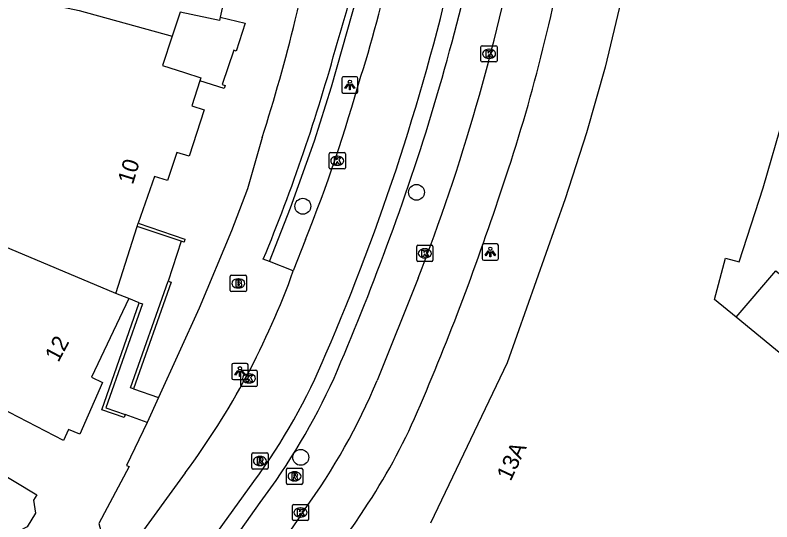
# Model space of a CAD drawing. Extents: x 161772 to 163123, y 383092 to 383917.
# Drawn here: x 161951.08 to 161997.61, y 383324.88 to 383356.05 of the extents above; entities that cross this region are included whole.
import ezdxf

# ---------------------------------------------------------------- set-up
doc = ezdxf.new("R2010")
doc.units = 0
for name, color, linetype in [('IMGEO_Boom', 7, 'Continuous'), ('IMGEO_Brandkraan', 7, 'Continuous'), ('IMGEO_Erf', 7, 'Continuous'), ('IMGEO_Fietspad_gesloten', 7, 'Continuous'), ('IMGEO_Haag', 7, 'Continuous'), ('IMGEO_Kolk', 7, 'Continuous'), ('IMGEO_Lichtpunt', 7, 'Continuous'), ('IMGEO_Muur', 7, 'Continuous'), ('IMGEO_Pand', 7, 'Continuous'), ('IMGEO_Pand_nummerreeks', 7, 'Continuous'), ('IMGEO_Parkeervlak_open', 7, 'Continuous'), ('IMGEO_Rijbaan_lokaal_open', 7, 'Continuous'), ('IMGEO_Rioolput', 7, 'Continuous'), ('IMGEO_Voetpad_open', 7, 'Continuous')]:
    doc.layers.add(name, color=color, linetype=linetype)

msp = doc.modelspace()

# ---------------------------------------------------------------- linework, layer by layer
at = {"layer": 'IMGEO_Boom'}
for centre in [(161975.758, 383345.154), (161968.769, 383344.296), (161968.642, 383328.853)]:
    msp.add_circle(centre, 0.489, dxfattribs=at)
at = {"layer": 'IMGEO_Brandkraan'}
for p, q in [((161964.302, 383339.124), (161964.302, 383339.976)), ((161964.377, 383340.05), (161965.229, 383340.05)), ((161965.303, 383339.976), (161965.303, 383339.124)), ((161964.79, 383339.83), (161964.815, 383339.83)), ((161965.229, 383339.05), (161964.377, 383339.05)), ((161964.813, 383339.27), (161964.788, 383339.27))]:
    msp.add_line(p, q, dxfattribs=at)
for points in [[(161964.302, 383339.124), (161964.302, 383339.976)], [(161964.377, 383340.05), (161965.229, 383340.05)], [(161965.303, 383339.976), (161965.303, 383339.124)], [(161964.65, 383339.75), (161964.65, 383339.35), (161964.863, 383339.35)], [(161964.881, 383339.75), (161964.65, 383339.75)], [(161964.829, 383339.669), (161964.775, 383339.669), (161964.775, 383339.593)], [(161964.775, 383339.593), (161964.828, 383339.593)], [(161964.837, 383339.517), (161964.775, 383339.517), (161964.775, 383339.436)], [(161964.775, 383339.436), (161964.837, 383339.436)], [(161965.229, 383339.05), (161964.377, 383339.05)]]:
    msp.add_lwpolyline(points, dxfattribs=at)
for centre, radius, start, end in [((161964.379, 383339.974), 0.0765, 91.552, 178.448), ((161964.379, 383339.974), 0.0765, 91.552, 178.448), ((161965.227, 383339.974), 0.0765, 1.552, 88.448), ((161965.227, 383339.974), 0.0765, 1.552, 88.448), ((161964.83, 383339.631), 0.0379, 267.8285, 90.9355), ((161964.838, 383339.476), 0.0404, 269.8759, 90.5077), ((161964.885, 383339.605), 0.145, 59.4692, 91.5367), ((161964.91, 383339.652), 0.0922, 285.5137, 58.1501), ((161964.915, 383339.46), 0.105, 301.3115, 78.989), ((161964.379, 383339.126), 0.0765, 181.552, 268.448), ((161964.379, 383339.126), 0.0765, 181.552, 268.448), ((161964.869, 383339.601), 0.251, 268.6676, 293.5347), ((161965.227, 383339.126), 0.0765, 271.552, 358.448), ((161965.227, 383339.126), 0.0765, 271.552, 358.448)]:
    msp.add_arc(centre, radius, start, end, dxfattribs=at)
for centre, major_axis, ratio, start_param, end_param in [((161964.789, 383339.55), (-0.387, 0.002), 0.722429, 4.712389, 7.853982), ((161964.814, 383339.55), (-0.39, 0.002), 0.717154, 1.570796, 4.712389)]:
    msp.add_ellipse(centre, major_axis=major_axis, ratio=ratio, start_param=start_param, end_param=end_param, dxfattribs=at)
at = {"layer": 'IMGEO_Erf'}
msp.add_lwpolyline([(161995.408, 383337.468), (161997.855, 383340.328), (162000.534, 383338.156)], dxfattribs=at)
at = {"layer": 'IMGEO_Fietspad_gesloten'}
for points in [[(161968.943, 383342.26), (161968.185, 383340.324)], [(161961.539, 383327.899), (161958.488, 383323.707)], [(161951.08, 383308.304), (161958.672, 383317.649), (161960.302, 383319.794), (161965.764, 383327.377)]]:
    msp.add_lwpolyline(points, dxfattribs=at)
for centre, radius, start, end in [((161909.48, 383372.353), 65.985, 342.29827, 356.10745), ((161843.108, 383390.109), 138.426, 336.63706, 347.34586), ((161874.301, 383379.904), 101.853, 338.30974, 344.26943), ((161922.938, 383356.536), 48.064, 323.4291, 340.2872), ((161936.099, 383349.269), 36.868, 323.5735, 337.5938)]:
    msp.add_arc(centre, radius, start, end, dxfattribs=at)
at = {"layer": 'IMGEO_Haag'}
msp.add_lwpolyline([(161966.713, 383340.895), (161968.008, 383344.192), (161969.484, 383348.328), (161970.532, 383351.649), (161972.145, 383357.379), (161972.954, 383361.175), (161973.27, 383363.225), (161973.501, 383365.183), (161973.707, 383367.951)], dxfattribs=at)
at = {"layer": 'IMGEO_Kolk'}
for p, q in [((161979.72, 383353.247), (161979.72, 383354.099)), ((161979.795, 383354.173), (161980.647, 383354.173)), ((161980.208, 383353.953), (161980.233, 383353.953)), ((161980.721, 383354.099), (161980.721, 383353.247)), ((161980.231, 383353.393), (161980.206, 383353.393)), ((161980.647, 383353.173), (161979.795, 383353.173)), ((161970.386, 383346.668), (161970.386, 383347.52)), ((161970.461, 383347.594), (161971.313, 383347.594)), ((161970.874, 383347.374), (161970.899, 383347.374)), ((161971.387, 383347.52), (161971.387, 383346.668)), ((161971.313, 383346.594), (161970.461, 383346.594)), ((161970.897, 383346.814), (161970.872, 383346.814)), ((161975.77, 383340.973), (161975.77, 383341.825)), ((161975.845, 383341.899), (161976.697, 383341.899)), ((161976.771, 383341.825), (161976.771, 383340.973)), ((161976.258, 383341.679), (161976.283, 383341.679)), ((161976.697, 383340.899), (161975.845, 383340.899)), ((161976.281, 383341.119), (161976.256, 383341.119)), ((161964.958, 383333.281), (161964.958, 383334.133)), ((161965.033, 383334.207), (161965.885, 383334.207)), ((161965.446, 383333.987), (161965.471, 383333.987)), ((161965.959, 383334.133), (161965.959, 383333.281)), ((161965.469, 383333.427), (161965.444, 383333.427)), ((161965.885, 383333.207), (161965.033, 383333.207)), ((161968.2, 383325.959), (161969.052, 383325.959)), ((161968.125, 383325.033), (161968.125, 383325.885)), ((161968.613, 383325.739), (161968.638, 383325.739)), ((161969.126, 383325.885), (161969.126, 383325.033)), ((161968.636, 383325.179), (161968.611, 383325.179)), ((161969.052, 383324.959), (161968.2, 383324.959))]:
    msp.add_line(p, q, dxfattribs=at)
for points in [[(161979.72, 383353.247), (161979.72, 383354.099)], [(161979.795, 383354.173), (161980.647, 383354.173)], [(161980.041, 383353.873), (161980.164, 383353.873), (161980.164, 383353.722), (161980.294, 383353.873), (161980.458, 383353.873), (161980.312, 383353.722), (161980.465, 383353.473), (161980.313, 383353.473), (161980.228, 383353.637), (161980.164, 383353.57), (161980.164, 383353.473), (161980.041, 383353.473), (161980.041, 383353.873)], [(161980.721, 383354.099), (161980.721, 383353.247)], [(161980.647, 383353.173), (161979.795, 383353.173)], [(161970.386, 383346.668), (161970.386, 383347.52)], [(161970.461, 383347.594), (161971.313, 383347.594)], [(161971.387, 383347.52), (161971.387, 383346.668)], [(161970.707, 383347.294), (161970.83, 383347.294), (161970.83, 383347.143), (161970.96, 383347.294), (161971.124, 383347.294), (161970.978, 383347.143), (161971.131, 383346.894), (161970.979, 383346.894), (161970.894, 383347.058), (161970.83, 383346.991), (161970.83, 383346.894), (161970.707, 383346.894), (161970.707, 383347.294)], [(161971.313, 383346.594), (161970.461, 383346.594)], [(161975.77, 383340.973), (161975.77, 383341.825)], [(161975.845, 383341.899), (161976.697, 383341.899)], [(161976.771, 383341.825), (161976.771, 383340.973)], [(161976.091, 383341.599), (161976.214, 383341.599), (161976.214, 383341.448), (161976.344, 383341.599), (161976.508, 383341.599), (161976.362, 383341.448), (161976.515, 383341.199), (161976.363, 383341.199), (161976.278, 383341.363), (161976.214, 383341.296), (161976.214, 383341.199), (161976.091, 383341.199), (161976.091, 383341.599)], [(161976.697, 383340.899), (161975.845, 383340.899)], [(161964.958, 383333.281), (161964.958, 383334.133)], [(161965.033, 383334.207), (161965.885, 383334.207)], [(161965.279, 383333.907), (161965.402, 383333.907), (161965.402, 383333.756), (161965.532, 383333.907), (161965.696, 383333.907), (161965.55, 383333.756), (161965.703, 383333.507), (161965.551, 383333.507), (161965.466, 383333.671), (161965.402, 383333.604), (161965.402, 383333.507), (161965.279, 383333.507), (161965.279, 383333.907)], [(161965.959, 383334.133), (161965.959, 383333.281)], [(161965.885, 383333.207), (161965.033, 383333.207)], [(161968.2, 383325.959), (161969.052, 383325.959)], [(161968.125, 383325.033), (161968.125, 383325.885)], [(161968.446, 383325.659), (161968.569, 383325.659), (161968.569, 383325.508), (161968.699, 383325.659), (161968.863, 383325.659), (161968.717, 383325.508), (161968.87, 383325.259), (161968.718, 383325.259), (161968.633, 383325.423), (161968.569, 383325.356), (161968.569, 383325.259), (161968.446, 383325.259), (161968.446, 383325.659)], [(161969.126, 383325.885), (161969.126, 383325.033)], [(161969.052, 383324.959), (161968.2, 383324.959)]]:
    msp.add_lwpolyline(points, dxfattribs=at)
for centre, start, end in [((161979.797, 383354.097), 91.552, 178.448), ((161979.797, 383354.097), 91.552, 178.448), ((161980.645, 383354.097), 1.552, 88.448), ((161980.645, 383354.097), 1.552, 88.448), ((161979.797, 383353.249), 181.552, 268.448), ((161979.797, 383353.249), 181.552, 268.448), ((161980.645, 383353.249), 271.552, 358.448), ((161980.645, 383353.249), 271.552, 358.448), ((161970.463, 383347.518), 91.552, 178.448), ((161970.463, 383347.518), 91.552, 178.448), ((161971.311, 383347.518), 1.552, 88.448), ((161971.311, 383347.518), 1.552, 88.448), ((161970.463, 383346.67), 181.552, 268.448), ((161970.463, 383346.67), 181.552, 268.448), ((161971.311, 383346.67), 271.552, 358.448), ((161971.311, 383346.67), 271.552, 358.448), ((161975.847, 383341.823), 91.552, 178.448), ((161975.847, 383341.823), 91.552, 178.448), ((161976.695, 383341.823), 1.552, 88.448), ((161976.695, 383341.823), 1.552, 88.448), ((161975.847, 383340.975), 181.552, 268.448), ((161975.847, 383340.975), 181.552, 268.448), ((161976.695, 383340.975), 271.552, 358.448), ((161976.695, 383340.975), 271.552, 358.448), ((161965.035, 383334.131), 91.552, 178.448), ((161965.035, 383334.131), 91.552, 178.448), ((161965.883, 383334.131), 1.552, 88.448), ((161965.883, 383334.131), 1.552, 88.448), ((161965.035, 383333.283), 181.552, 268.448), ((161965.035, 383333.283), 181.552, 268.448), ((161965.883, 383333.283), 271.552, 358.448), ((161965.883, 383333.283), 271.552, 358.448), ((161968.202, 383325.883), 91.552, 178.448), ((161968.202, 383325.883), 91.552, 178.448), ((161969.05, 383325.883), 1.552, 88.448), ((161969.05, 383325.883), 1.552, 88.448), ((161968.202, 383325.035), 181.552, 268.448), ((161968.202, 383325.035), 181.552, 268.448), ((161969.05, 383325.035), 271.552, 358.448), ((161969.05, 383325.035), 271.552, 358.448)]:
    msp.add_arc(centre, 0.0765, start, end, dxfattribs=at)
for centre, major_axis, ratio, start_param, end_param in [((161980.207, 383353.673), (-0.387, 0.002), 0.722429, 4.712389, 7.853982), ((161980.232, 383353.673), (-0.39, 0.002), 0.717154, 1.570796, 4.712389), ((161970.873, 383347.094), (-0.387, 0.002), 0.722429, 4.712389, 7.853982), ((161970.898, 383347.094), (-0.39, 0.002), 0.717154, 1.570796, 4.712389), ((161976.257, 383341.399), (-0.387, 0.002), 0.722429, 4.712389, 7.853982), ((161976.282, 383341.399), (-0.39, 0.002), 0.717154, 1.570796, 4.712389), ((161965.445, 383333.707), (-0.387, 0.002), 0.722429, 4.712389, 7.853982), ((161965.47, 383333.707), (-0.39, 0.002), 0.717154, 1.570796, 4.712389), ((161968.612, 383325.459), (-0.387, 0.002), 0.722429, 4.712389, 7.853982), ((161968.637, 383325.459), (-0.39, 0.002), 0.717154, 1.570796, 4.712389)]:
    msp.add_ellipse(centre, major_axis=major_axis, ratio=ratio, start_param=start_param, end_param=end_param, dxfattribs=at)
at = {"layer": 'IMGEO_Lichtpunt'}
for p, q in [((161971.163, 383352.162), (161971.163, 383351.355)), ((161971.163, 383352.162), (161971.163, 383351.355)), ((161972.065, 383352.257), (161971.257, 383352.257)), ((161972.065, 383352.257), (161971.257, 383352.257)), ((161972.159, 383351.355), (161972.159, 383352.162)), ((161972.159, 383351.355), (161972.159, 383352.162)), ((161971.257, 383351.261), (161972.065, 383351.261)), ((161971.257, 383351.261), (161972.065, 383351.261)), ((161979.799, 383341.883), (161979.799, 383341.076)), ((161979.799, 383341.883), (161979.799, 383341.076)), ((161980.701, 383341.978), (161979.893, 383341.978)), ((161980.701, 383341.978), (161979.893, 383341.978)), ((161980.795, 383341.076), (161980.795, 383341.883)), ((161980.795, 383341.076), (161980.795, 383341.883)), ((161979.893, 383340.982), (161980.701, 383340.982)), ((161979.893, 383340.982), (161980.701, 383340.982)), ((161964.403, 383334.535), (161964.403, 383333.728)), ((161964.403, 383334.535), (161964.403, 383333.728)), ((161965.305, 383334.63), (161964.497, 383334.63)), ((161965.305, 383334.63), (161964.497, 383334.63)), ((161965.399, 383333.728), (161965.399, 383334.535)), ((161965.399, 383333.728), (161965.399, 383334.535)), ((161964.497, 383333.634), (161965.305, 383333.634)), ((161964.497, 383333.634), (161965.305, 383333.634))]:
    msp.add_line(p, q, dxfattribs=at)
for points in [[(161971.537, 383351.826), (161971.576, 383351.798), (161971.388, 383351.536), (161971.35, 383351.563), (161971.537, 383351.826)], [(161971.639, 383351.778), (161971.686, 383351.778), (161971.686, 383351.456), (161971.639, 383351.456), (161971.639, 383351.778)], [(161971.749, 383351.798), (161971.787, 383351.825), (161971.974, 383351.563), (161971.935, 383351.535), (161971.749, 383351.798)], [(161980.173, 383341.547), (161980.212, 383341.519), (161980.024, 383341.257), (161979.986, 383341.284), (161980.173, 383341.547)], [(161980.275, 383341.499), (161980.322, 383341.499), (161980.322, 383341.177), (161980.275, 383341.177), (161980.275, 383341.499)], [(161980.385, 383341.519), (161980.423, 383341.546), (161980.61, 383341.284), (161980.571, 383341.256), (161980.385, 383341.519)], [(161964.777, 383334.199), (161964.816, 383334.171), (161964.628, 383333.909), (161964.59, 383333.936), (161964.777, 383334.199)], [(161964.879, 383334.151), (161964.926, 383334.151), (161964.926, 383333.829), (161964.879, 383333.829), (161964.879, 383334.151)], [(161964.989, 383334.171), (161965.027, 383334.198), (161965.214, 383333.936), (161965.175, 383333.908), (161964.989, 383334.171)]]:
    msp.add_lwpolyline(points, dxfattribs=at)
for centre in [(161971.662, 383351.96), (161980.298, 383341.681), (161964.902, 383334.333)]:
    msp.add_circle(centre, 0.0994, dxfattribs=at)
for centre, start, end in [((161971.257, 383352.162), 90, 180), ((161971.257, 383352.162), 90, 180), ((161972.065, 383352.162), 0, 90), ((161972.065, 383352.162), 0, 90), ((161971.257, 383351.355), 180, 270), ((161971.257, 383351.355), 180, 270), ((161972.065, 383351.355), 270, 0), ((161972.065, 383351.355), 270, 360), ((161979.893, 383341.883), 90, 180), ((161979.893, 383341.883), 90, 180), ((161980.701, 383341.883), 0, 90), ((161980.701, 383341.883), 0, 90), ((161979.893, 383341.076), 180, 270), ((161979.893, 383341.076), 180, 270), ((161980.701, 383341.076), 270, 0), ((161980.701, 383341.076), 270, 360), ((161964.497, 383334.535), 90, 180), ((161964.497, 383334.535), 90, 180), ((161965.305, 383334.535), 0, 90), ((161965.305, 383334.535), 0, 90), ((161964.497, 383333.728), 180, 270), ((161964.497, 383333.728), 180, 270), ((161965.305, 383333.728), 270, 0), ((161965.305, 383333.728), 270, 360)]:
    msp.add_arc(centre, 0.0946, start, end, dxfattribs=at)
at = {"layer": 'IMGEO_Muur'}
for points in [[(161963.689, 383355.927), (161965.221, 383355.568), (161964.678, 383353.844), (161964.518, 383353.896), (161963.817, 383351.777), (161963.992, 383351.723), (161963.934, 383351.548), (161962.444, 383352.01)], [(161958.645, 383343.251), (161961.524, 383342.27), (161961.464, 383342.083), (161961.282, 383342.145)], [(161961.282, 383342.145), (161958.58, 383343.06)], [(161958.367, 383333.067), (161958.179, 383333.135), (161960.493, 383339.694)], [(161960.493, 383339.694), (161960.678, 383339.633), (161958.367, 383333.067)], [(161957.855, 383331.498), (161957.776, 383331.299), (161956.406, 383331.785), (161958.716, 383338.365)], [(161958.716, 383338.365), (161958.905, 383338.298), (161956.661, 383331.907), (161957.855, 383331.498)]]:
    msp.add_lwpolyline(points, dxfattribs=at)
at = {"layer": 'IMGEO_Pand'}
for points in [[(161952.156, 383371.547), (161953.109, 383371.343), (161957.998, 383370.297), (161957.751, 383369.143), (161966.242, 383367.486), (161966.208, 383367.333), (161963.689, 383355.927), (161963.646, 383355.724), (161961.226, 383356.243), (161960.733, 383354.757)], [(161989.921, 383365.674), (161989.19, 383361.225), (161988.345, 383356.979), (161987.354, 383352.859), (161986.206, 383348.804), (161984.894, 383344.76), (161981.324, 383334.666), (161976.625, 383324.811)], [(161995.408, 383337.468), (161994.082, 383338.557), (161994.762, 383341.104), (161995.6, 383340.876), (161997.08, 383345.427), (161998.362, 383349.907), (161999.45, 383354.443), (162000.369, 383359.109), (161999.614, 383359.277), (162000.777, 383363.851)], [(161949.084, 383357.595), (161949.25, 383357.56), (161955.008, 383356.328), (161960.733, 383354.757)], [(161960.733, 383354.757), (161960.137, 383352.963), (161961.491, 383352.527), (161962.503, 383352.201), (161962.444, 383352.01), (161961.946, 383350.473), (161962.695, 383350.218), (161961.777, 383347.368), (161961.016, 383347.613), (161960.45, 383345.875), (161959.65, 383346.135), (161958.645, 383343.251)], [(161958.069, 383338.615), (161955.781, 383333.782), (161956.459, 383333.461), (161955.048, 383330.272), (161954.362, 383330.575), (161954.063, 383329.898), (161946.289, 383333.916), (161946.478, 383334.276), (161943.966, 383335.592), (161945.895, 383339.271), (161944.838, 383339.825), (161946.7, 383343.376)], [(161957.265, 383338.941), (161946.7, 383343.376)], [(161958.58, 383343.06), (161958.645, 383343.251)], [(161957.265, 383338.941), (161958.58, 383343.06)], [(161958.069, 383338.615), (161957.265, 383338.941)], [(162010.273, 383325.262), (161995.408, 383337.468)], [(161952.405, 383326.556), (161952.2, 383326.215), (161952.329, 383325.412), (161951.823, 383324.571), (161950.957, 383324.126), (161950.17, 383322.838), (161949.7, 383323.121), (161947.088, 383318.774), (161944.388, 383320.397), (161944.122, 383319.954), (161941.457, 383321.557), (161941.061, 383320.898), (161937, 383323.342), (161935.499, 383324.245), (161938.424, 383329.111), (161937.559, 383329.631), (161940.15, 383333.943), (161941.394, 383333.174), (161948.12, 383329.132), (161952.405, 383326.556)]]:
    msp.add_lwpolyline(points, dxfattribs=at)
at = {"layer": 'IMGEO_Parkeervlak_open'}
msp.add_lwpolyline([(161964.958, 383324.39), (161966.144, 383326.081)], dxfattribs=at)
for centre, radius, start, end in [((161848.959, 383388.745), 133.48, 339.41244, 347.31379), ((161824.213, 383396.839), 159.496, 336.68831, 339.8164), ((161933.325, 383350.777), 41.073, 323.0391, 335.4644)]:
    msp.add_arc(centre, radius, start, end, dxfattribs=at)
at = {"layer": 'IMGEO_Rijbaan_lokaal_open'}
for points in [[(161975.855, 383339.866), (161973.334, 383333.588)], [(161968.871, 383325.63), (161967.141, 383323.116), (161962.174, 383316.363), (161958.349, 383312.084), (161958.255, 383311.968)]]:
    msp.add_lwpolyline(points, dxfattribs=at)
for centre, radius, start, end in [((161862.08, 383384.241), 122.123, 338.69306, 349.18928), ((161881.828, 383379.18), 104.786, 341.039, 350.00073), ((161825.152, 383396.521), 164.034, 336.54784, 341.7429), ((161938.15, 383348.089), 38.055, 323.8303, 337.6006), ((161939.93, 383347.347), 39.171, 325.8, 335.7177), ((161810.841, 383433.102), 194.147, 323.31816, 326.28176)]:
    msp.add_arc(centre, radius, start, end, dxfattribs=at)
at = {"layer": 'IMGEO_Rioolput'}
for p, q in [((161965.633, 383328.203), (161965.633, 383329.055)), ((161965.708, 383329.129), (161966.56, 383329.129)), ((161966.121, 383328.909), (161966.146, 383328.909)), ((161966.634, 383329.055), (161966.634, 383328.203)), ((161966.144, 383328.349), (161966.119, 383328.349)), ((161966.56, 383328.129), (161965.708, 383328.129)), ((161967.759, 383327.262), (161967.759, 383328.114)), ((161967.834, 383328.188), (161968.686, 383328.188)), ((161968.247, 383327.968), (161968.272, 383327.968)), ((161968.76, 383328.114), (161968.76, 383327.262)), ((161968.27, 383327.408), (161968.245, 383327.408)), ((161968.686, 383327.188), (161967.834, 383327.188))]:
    msp.add_line(p, q, dxfattribs=at)
for points in [[(161965.633, 383328.203), (161965.633, 383329.055)], [(161965.708, 383329.129), (161966.56, 383329.129)], [(161966.222, 383328.827), (161965.97, 383328.829), (161965.97, 383328.429)], [(161966.148, 383328.748), (161966.094, 383328.748), (161966.094, 383328.667)], [(161966.634, 383329.055), (161966.634, 383328.203)], [(161965.97, 383328.429), (161966.094, 383328.429), (161966.094, 383328.591), (161966.105, 383328.591)], [(161966.094, 383328.667), (161966.146, 383328.667)], [(161966.152, 383328.562), (161966.223, 383328.429), (161966.363, 383328.429), (161966.298, 383328.555)], [(161966.56, 383328.129), (161965.708, 383328.129)], [(161967.759, 383327.262), (161967.759, 383328.114)], [(161967.834, 383328.188), (161968.686, 383328.188)], [(161968.348, 383327.886), (161968.096, 383327.888), (161968.096, 383327.488)], [(161968.274, 383327.807), (161968.22, 383327.807), (161968.22, 383327.726)], [(161968.76, 383328.114), (161968.76, 383327.262)], [(161968.096, 383327.488), (161968.22, 383327.488), (161968.22, 383327.65), (161968.231, 383327.65)], [(161968.22, 383327.726), (161968.272, 383327.726)], [(161968.278, 383327.621), (161968.349, 383327.488), (161968.489, 383327.488), (161968.424, 383327.614)], [(161968.686, 383327.188), (161967.834, 383327.188)]]:
    msp.add_lwpolyline(points, dxfattribs=at)
for centre, radius, start, end in [((161965.71, 383329.053), 0.0765, 91.552, 178.448), ((161965.71, 383329.053), 0.0765, 91.552, 178.448), ((161966.154, 383328.652), 0.0964, 77.0061, 93.1865), ((161966.168, 383328.709), 0.0378, 276.6634, 79.6772), ((161966.221, 383328.717), 0.109, 350.3612, 89.416), ((161966.219, 383328.717), 0.112, 277.5842, 350.9817), ((161966.558, 383329.053), 0.0765, 1.552, 88.448), ((161966.558, 383329.053), 0.0765, 1.552, 88.448), ((161966.104, 383328.538), 0.0533, 26.0293, 88.6989), ((161966.13, 383328.856), 0.19, 274.7715, 282.9687), ((161966.203, 383328.502), 0.108, 29.5134, 73.7905), ((161965.71, 383328.205), 0.0765, 181.552, 268.448), ((161965.71, 383328.205), 0.0765, 181.552, 268.448), ((161966.558, 383328.205), 0.0765, 271.552, 358.448), ((161966.558, 383328.205), 0.0765, 271.552, 358.448), ((161967.836, 383328.112), 0.0765, 91.552, 178.448), ((161967.836, 383328.112), 0.0765, 91.552, 178.448), ((161968.28, 383327.711), 0.0964, 77.0061, 93.1865), ((161968.294, 383327.768), 0.0378, 276.6634, 79.6772), ((161968.347, 383327.776), 0.109, 350.3612, 89.416), ((161968.684, 383328.112), 0.0765, 1.552, 88.448), ((161968.684, 383328.112), 0.0765, 1.552, 88.448), ((161968.23, 383327.597), 0.0533, 26.0293, 88.6989), ((161968.256, 383327.915), 0.19, 274.7715, 282.9687), ((161968.345, 383327.776), 0.112, 277.5842, 350.9817), ((161968.329, 383327.561), 0.108, 29.5134, 73.7905), ((161967.836, 383327.264), 0.0765, 181.552, 268.448), ((161967.836, 383327.264), 0.0765, 181.552, 268.448), ((161968.684, 383327.264), 0.0765, 271.552, 358.448), ((161968.684, 383327.264), 0.0765, 271.552, 358.448)]:
    msp.add_arc(centre, radius, start, end, dxfattribs=at)
for centre, major_axis, ratio, start_param, end_param in [((161966.12, 383328.629), (-0.387, 0.002), 0.722429, 4.712389, 7.853982), ((161966.145, 383328.629), (-0.39, 0.002), 0.717154, 1.570796, 4.712389), ((161968.246, 383327.688), (-0.387, 0.002), 0.722429, 4.712389, 7.853982), ((161968.271, 383327.688), (-0.39, 0.002), 0.717154, 1.570796, 4.712389)]:
    msp.add_ellipse(centre, major_axis=major_axis, ratio=ratio, start_param=start_param, end_param=end_param, dxfattribs=at)
at = {"layer": 'IMGEO_Voetpad_open'}
for points in [[(161966.269, 383348.522), (161965.359, 383345.377), (161964.39, 383342.786), (161962.387, 383338.024), (161959.895, 383332.543)], [(161961.282, 383342.145), (161960.493, 383339.694)], [(161966.713, 383340.895), (161966.34, 383341.04)], [(161968.185, 383340.324), (161966.713, 383340.895)], [(161958.716, 383338.365), (161958.069, 383338.615)], [(161958.367, 383333.067), (161959.895, 383332.543)], [(161959.895, 383332.543), (161959.195, 383331.001)], [(161959.195, 383331.001), (161957.855, 383331.498)], [(161959.195, 383331.001), (161957.936, 383328.362), (161958.095, 383328.287), (161956.227, 383324.789), (161956.346, 383324.34), (161954.519, 383321.774), (161948.264, 383313.526), (161946.008, 383310.656), (161937.818, 383301.48), (161938.061, 383301.283), (161925, 383287.557), (161922.701, 383285.219), (161916.662, 383279.077), (161912.104, 383283.459)]]:
    msp.add_lwpolyline(points, dxfattribs=at)
for centre, radius, start, end in [((161920.79, 383370.284), 52.569, 342.3272, 357.4772), ((161894.564, 383372.742), 75.674, 347.02221, 354.15125), ((161863.824, 383381.287), 107.557, 342.26427, 346.26427), ((161861.639, 383384.222), 113.256, 337.58711, 344.69376)]:
    msp.add_arc(centre, radius, start, end, dxfattribs=at)

# ---------------------------------------------------------------- texts
at = {"layer": 'IMGEO_Pand_nummerreeks'}
for s, rotation, p in [('10', 72.9776, (161958.316, 383345.588)), ('12', 61.9606, (161953.738, 383334.654)), ('13A', 64.876, (161981.545, 383327.336))]:
    msp.add_text(s, height=1, rotation=rotation, dxfattribs=at).set_placement(p)

doc.saveas('drawing.dxf')
